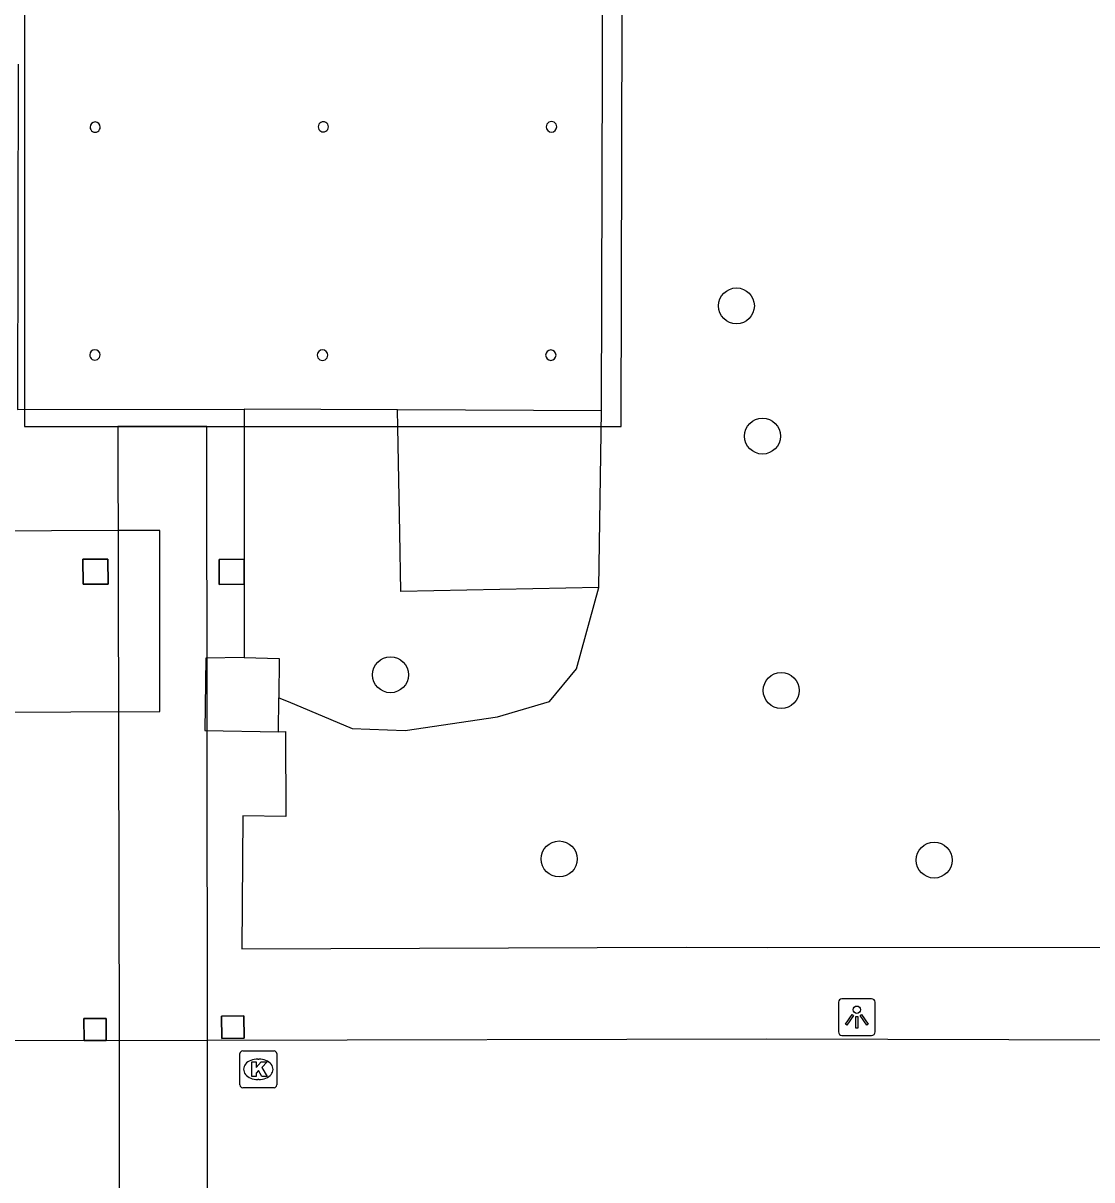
# Model space of a CAD drawing. Extents: x 161477 to 163040, y 383680 to 384868.
# Drawn here: x 161947.39 to 161976.46, y 384378.03 to 384409.49 of the extents above; entities that cross this region are included whole.
import ezdxf

# ---------------------------------------------------------------- set-up
doc = ezdxf.new("R2010")
doc.units = 0
for name, color, linetype in [('IMGEO_Boom', 7, 'Continuous'), ('IMGEO_Dek', 7, 'Continuous'), ('IMGEO_Groenvoorziening', 7, 'Continuous'), ('IMGEO_Kolk', 7, 'Continuous'), ('IMGEO_Lichtpunt', 7, 'Continuous'), ('IMGEO_Pand', 7, 'Continuous'), ('IMGEO_Pand_overbouw', 7, 'Continuous'), ('IMGEO_Pijler', 7, 'Continuous'), ('IMGEO_Rijbaan_lokaal_open', 7, 'Continuous'), ('IMGEO_Voetpad_gesloten', 7, 'Continuous'), ('IMGEO_Voetpad_open', 7, 'Continuous')]:
    doc.layers.add(name, color=color, linetype=linetype)

msp = doc.modelspace()

# ---------------------------------------------------------------- linework, layer by layer
at = {"layer": 'IMGEO_Boom'}
for centre in [(161966.79, 384401.8), (161967.5, 384398.26), (161957.38, 384391.77), (161968.01, 384391.34), (161961.97, 384386.76), (161972.17, 384386.73)]:
    msp.add_circle(centre, 0.489, dxfattribs=at)
at = {"layer": 'IMGEO_Dek'}
msp.add_lwpolyline([(161952.4, 384381.825), (161952.383, 384398.52), (161949.962, 384398.52), (161949.996, 384381.818), (161950.004, 384371.924), (161950.007, 384368.834), (161950.009, 384366.051), (161949.91, 384353.629), (161952.428, 384353.629), (161952.416, 384366.048), (161952.413, 384368.836), (161952.41, 384371.927)], close=True, dxfattribs=at)
at = {"layer": 'IMGEO_Groenvoorziening'}
for points in [[(161963.052, 384394.138), (161957.662, 384394.034), (161957.632, 384395.633), (161957.577, 384398.507), (161957.568, 384398.972)], [(161963.052, 384394.138), (161963.118, 384398.948)], [(161949.016, 384394.229), (161949.011, 384394.911), (161949.693, 384394.916), (161949.698, 384394.234), (161949.016, 384394.229)], [(161953.399, 384394.912), (161953.398, 384394.23)], [(161954.342, 384391.144), (161954.594, 384391.038), (161956.336, 384390.309), (161957.784, 384390.255), (161960.295, 384390.627), (161961.708, 384391.046), (161962.44, 384391.933), (161963.052, 384394.138)]]:
    msp.add_lwpolyline(points, dxfattribs=at)
at = {"layer": 'IMGEO_Kolk'}
for p, q in [((161953.285, 384380.614), (161953.285, 384381.466)), ((161953.36, 384381.54), (161954.212, 384381.54)), ((161953.773, 384381.32), (161953.798, 384381.32)), ((161954.286, 384381.466), (161954.286, 384380.614)), ((161953.796, 384380.76), (161953.771, 384380.76)), ((161954.212, 384380.54), (161953.36, 384380.54))]:
    msp.add_line(p, q, dxfattribs=at)
for points in [[(161953.285, 384380.614), (161953.285, 384381.466)], [(161953.36, 384381.54), (161954.212, 384381.54)], [(161954.286, 384381.466), (161954.286, 384380.614)], [(161953.606, 384381.24), (161953.729, 384381.24), (161953.729, 384381.089), (161953.859, 384381.24), (161954.023, 384381.24), (161953.877, 384381.089), (161954.03, 384380.84), (161953.878, 384380.84), (161953.793, 384381.004), (161953.729, 384380.937), (161953.729, 384380.84), (161953.606, 384380.84), (161953.606, 384381.24)], [(161954.212, 384380.54), (161953.36, 384380.54)]]:
    msp.add_lwpolyline(points, dxfattribs=at)
for centre, start, end in [((161953.362, 384381.464), 91.552, 178.448), ((161953.362, 384381.464), 91.552, 178.448), ((161954.21, 384381.464), 1.552, 88.448), ((161954.21, 384381.464), 1.552, 88.448), ((161953.362, 384380.616), 181.552, 268.448), ((161953.362, 384380.616), 181.552, 268.448), ((161954.21, 384380.616), 271.552, 358.448), ((161954.21, 384380.616), 271.552, 358.448)]:
    msp.add_arc(centre, 0.0765, start, end, dxfattribs=at)
for centre, major_axis, ratio, start_param, end_param in [((161953.772, 384381.04), (-0.387, 0.002), 0.722429, 4.712389, 7.853982), ((161953.797, 384381.04), (-0.39, 0.002), 0.717154, 1.570796, 4.712389)]:
    msp.add_ellipse(centre, major_axis=major_axis, ratio=ratio, start_param=start_param, end_param=end_param, dxfattribs=at)
at = {"layer": 'IMGEO_Lichtpunt'}
for p, q in [((161970.469, 384382.958), (161969.661, 384382.958)), ((161970.469, 384382.958), (161969.661, 384382.958)), ((161969.567, 384382.863), (161969.567, 384382.056)), ((161969.567, 384382.863), (161969.567, 384382.056)), ((161970.563, 384382.056), (161970.563, 384382.863)), ((161970.563, 384382.056), (161970.563, 384382.863)), ((161969.661, 384381.962), (161970.469, 384381.962)), ((161969.661, 384381.962), (161970.469, 384381.962))]:
    msp.add_line(p, q, dxfattribs=at)
for points in [[(161969.941, 384382.527), (161969.98, 384382.499), (161969.792, 384382.237), (161969.754, 384382.264), (161969.941, 384382.527)], [(161970.043, 384382.479), (161970.09, 384382.479), (161970.09, 384382.157), (161970.043, 384382.157), (161970.043, 384382.479)], [(161970.153, 384382.499), (161970.191, 384382.526), (161970.378, 384382.264), (161970.339, 384382.236), (161970.153, 384382.499)]]:
    msp.add_lwpolyline(points, dxfattribs=at)
msp.add_circle((161970.066, 384382.661), 0.0994, dxfattribs=at)
for centre, start, end in [((161969.661, 384382.863), 90, 180), ((161969.661, 384382.863), 90, 180), ((161970.469, 384382.863), 0, 90), ((161970.469, 384382.863), 0, 90), ((161969.661, 384382.056), 180, 270), ((161969.661, 384382.056), 180, 270), ((161970.469, 384382.056), 270, 0), ((161970.469, 384382.056), 270, 360)]:
    msp.add_arc(centre, 0.0946, start, end, dxfattribs=at)
at = {"layer": 'IMGEO_Pand'}
for centre, radius, start, end in [((161949.347, 384406.663), 0.139, 0.0749, 179.9251), ((161955.553, 384406.671), 0.138, 359.6391, 179.9457), ((161961.76, 384406.669), 0.143, 359.8939, 180.1061), ((161949.347, 384406.662), 0.139, 179.6637, 0.3363), ((161955.553, 384406.669), 0.138, 179.3595, 0.2253), ((161961.76, 384406.669), 0.143, 180.025, 359.975), ((161949.34, 384400.466), 0.141, 0.1088, 179.8912), ((161955.532, 384400.461), 0.144, 0.045, 179.955), ((161961.743, 384400.46), 0.142, 0.0045, 179.9955), ((161949.34, 384400.466), 0.141, 179.8357, 0.1643), ((161955.532, 384400.461), 0.144, 179.9158, 0.0842), ((161961.743, 384400.46), 0.142, 180.0045, 359.9955)]:
    msp.add_arc(centre, radius, start, end, dxfattribs=at)
at = {"layer": 'IMGEO_Pand_overbouw'}
msp.add_lwpolyline([(161963.693, 384413.516), (161953.687, 384413.529), (161953.687, 384413.339), (161951.129, 384413.346), (161951.131, 384425.885), (161951.139, 384428.267), (161951.118, 384438.362), (161962.448, 384438.351), (161962.451, 384437.011), (161972.356, 384437.009), (161972.356, 384437.189), (161973.282, 384437.189), (161973.277, 384444.711), (161973.276, 384445.611), (161972.358, 384445.611), (161972.358, 384445.791), (161947.435, 384445.796), (161947.421, 384398.521), (161949.962, 384398.52), (161952.383, 384398.52), (161963.654, 384398.519)], close=True, dxfattribs=at)
at = {"layer": 'IMGEO_Pijler'}
for points in [[(161949.016, 384394.229), (161949.698, 384394.234), (161949.693, 384394.916), (161949.011, 384394.911)], [(161953.399, 384394.912), (161952.717, 384394.907), (161952.722, 384394.225), (161953.398, 384394.23)], [(161949.645, 384382.426), (161949.042, 384382.422), (161949.045, 384381.819), (161949.33, 384381.821), (161949.648, 384381.823)], [(161953.388, 384382.497), (161952.78, 384382.488), (161952.789, 384381.88), (161953.397, 384381.889)]]:
    msp.add_lwpolyline(points, close=True, dxfattribs=at)
at = {"layer": 'IMGEO_Rijbaan_lokaal_open'}
for points in [[(161949.045, 384381.819), (161935.75, 384381.782), (161935.534, 384381.788)], [(162024.959, 384381.823), (162012.567, 384381.888), (162000, 384381.875), (161998.603, 384381.874), (161977.501, 384381.836), (161967.606, 384381.864), (161952.4, 384381.825), (161949.996, 384381.818), (161949.045, 384381.819)]]:
    msp.add_lwpolyline(points, dxfattribs=at)
at = {"layer": 'IMGEO_Voetpad_gesloten'}
msp.add_lwpolyline([(161952.383, 384398.52), (161949.962, 384398.52), (161949.996, 384381.818), (161950.004, 384371.924), (161950.007, 384368.834), (161950.009, 384366.051), (161949.91, 384353.629), (161952.428, 384353.629), (161952.416, 384366.048), (161952.413, 384368.836), (161952.41, 384371.927), (161952.4, 384381.825), (161952.383, 384398.52)], dxfattribs=at)
at = {"layer": 'IMGEO_Voetpad_open'}
for points in [[(161963.118, 384398.948), (161963.16, 384411.461), (161968.187, 384411.57)], [(161947.248, 384408.378), (161947.236, 384398.982), (161953.404, 384398.989)], [(161953.404, 384398.989), (161953.4, 384396.867), (161953.399, 384394.912)], [(161957.568, 384398.972), (161953.404, 384398.989)], [(161963.118, 384398.948), (161957.568, 384398.972)], [(161949.984, 384395.688), (161946.323, 384395.673), (161946.255, 384390.753), (161951.106, 384390.77), (161951.11, 384395.693), (161949.984, 384395.688)], [(161953.398, 384394.23), (161952.722, 384394.225), (161952.717, 384394.907), (161953.399, 384394.912)], [(161953.398, 384394.23), (161953.396, 384392.24)], [(161954.334, 384390.219), (161954.523, 384390.228), (161954.532, 384387.911), (161953.365, 384387.93), (161953.339, 384384.319), (161965.421, 384384.361), (161967.633, 384384.353), (162012.546, 384384.364), (162012.577, 384384.364), (162012.583, 384386.027), (162013.216, 384386.078), (162013.166, 384387.371), (162012.626, 384387.349), (162012.627, 384387.937), (162012.627, 384390.413), (162012.655, 384393.553)], [(161953.396, 384392.24), (161952.361, 384392.222), (161952.332, 384390.256), (161954.334, 384390.219)], [(161953.396, 384392.24), (161954.352, 384392.209), (161954.342, 384391.144)], [(161954.334, 384390.219), (161954.342, 384391.144)], [(161949.045, 384381.819), (161949.042, 384382.422), (161949.645, 384382.426), (161949.648, 384381.823), (161949.33, 384381.821), (161949.045, 384381.819)], [(161953.388, 384382.497), (161953.397, 384381.889), (161952.789, 384381.88), (161952.78, 384382.488), (161953.388, 384382.497)]]:
    msp.add_lwpolyline(points, dxfattribs=at)

doc.saveas('drawing.dxf')
